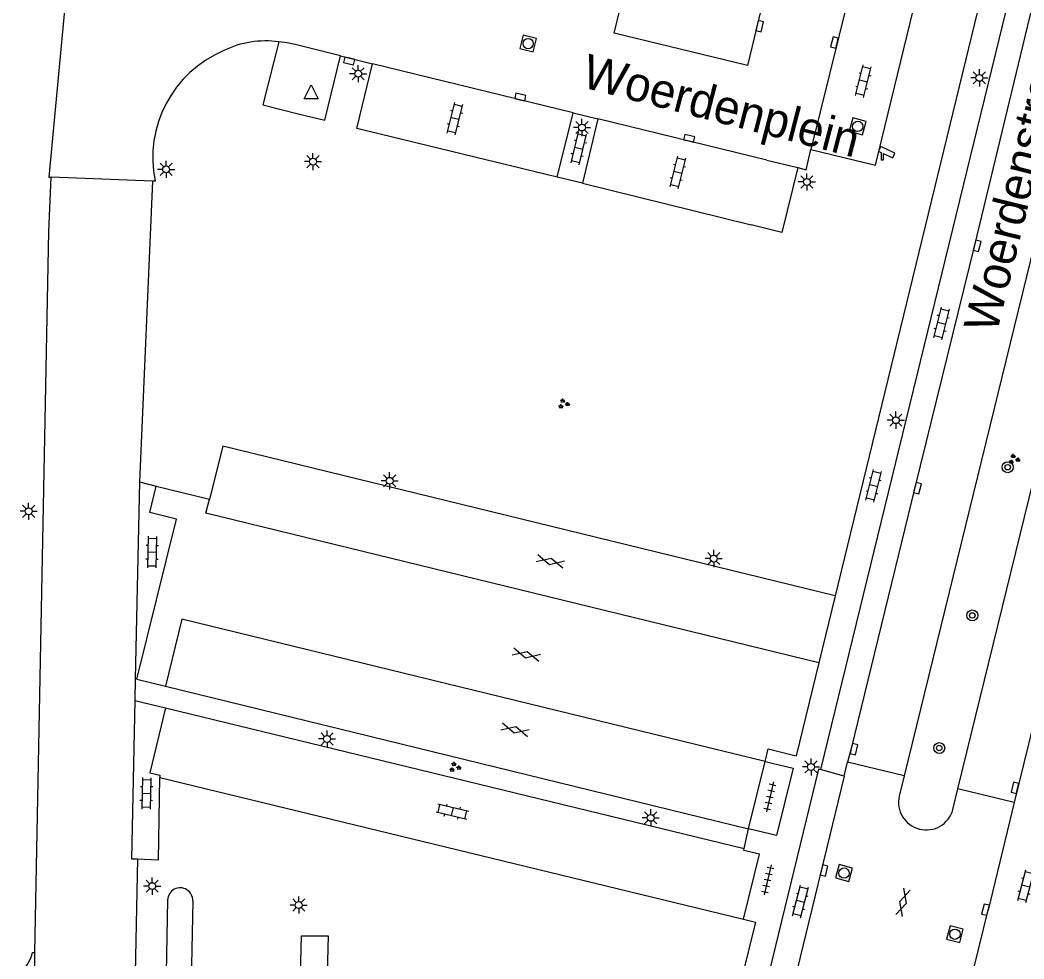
# Model space of a CAD drawing. Extents: x 125000 to 129004, y 397500 to 399008.
# Drawn here: x 127681.7 to 127754.9, y 398253.1 to 398321.6 of the extents above; entities that cross this region are included whole.
import ezdxf

# ---------------------------------------------------------------- set-up
doc = ezdxf.new("R2010")
doc.units = 0
for name, color, linetype in [('gg-anno-openbare ruimte label', 7, 'Continuous'), ('gg-knt-verharding', 7, 'Continuous'), ('gg-knt-verharding nz', 7, 'Continuous'), ('gg-kntw-bovenkant insteek waterloop', 7, 'Continuous'), ('gt-grn-vlakafsluiter', 7, 'Continuous'), ('gt-symb-boom', 7, 'Continuous'), ('gt-symb-camera', 7, 'Continuous'), ('gt-symb-gesloten verharding', 7, 'Continuous'), ('gt-symb-groenvak', 7, 'Continuous'), ('gt-symb-klinker verharding', 7, 'Continuous'), ('gt-symb-kolk', 7, 'Continuous'), ('gt-symb-lichtmast', 7, 'Continuous'), ('gt-symb-rioolschacht', 7, 'Continuous'), ('gt-symb-tegel verharding', 7, 'Continuous'), ('gt-symb-waterafsluiter', 7, 'Continuous')]:
    doc.layers.add(name, color=color, linetype=linetype)

# ---------------------------------------------------------------- blocks, each defined once
blk = doc.blocks.new('gt0-KOLK')
at = {"layer": 'gt-symb-kolk'}
blk.add_lwpolyline([(0, 0), (0.375, 0), (0.375, 0.4), (-0.375, 0.4), (-0.375, 0), (0, 0)], dxfattribs=at)
blk = doc.blocks.new('gt0-KL1')
at = {"layer": 'gt-symb-klinker verharding'}
for p, q in [((-1.15, 0.3), (1.15, 0.3)), ((-1, -0.3), (-1, 0.3)), ((-0.5, 0.3), (-0.5, 0.45)), ((0, -0.3), (0, 0.3)), ((0.5, 0.3), (0.5, 0.45)), ((1, -0.3), (1, 0.3)), ((-1.15, -0.3), (1.15, -0.3)), ((-0.5, -0.45), (-0.5, -0.3)), ((0.5, -0.45), (0.5, -0.3))]:
    blk.add_line(p, q, dxfattribs=at)
blk = doc.blocks.new('gt0-BOOM')
at = {"layer": 'gt-symb-boom'}
for radius in [0.4, 0.2]:
    blk.add_circle((0, 0), radius, dxfattribs=at)
blk = doc.blocks.new('gt0-CAMERA')
at = {"layer": 'gt-symb-camera'}
for points in [[(0.067, 0.484), (0.753, 0.164), (0.916, 0.514), (-0.121, 0.999), (-0.284, 0.648), (-0.067, 0.547)], [(0.067, 0.484), (0.067, 0), (-0.067, 0), (-0.067, 0.547)]]:
    blk.add_lwpolyline(points, dxfattribs=at)
blk = doc.blocks.new('gt0-LMAST')
at = {"layer": 'gt-symb-lichtmast'}
for p, q in [((-0.182, 0.173), (-0.447, 0.438)), ((-0.005, 0.246), (-0.005, 0.621)), ((0.172, 0.173), (0.437, 0.438)), ((-0.255, -0.004), (-0.63, -0.004)), ((-0.182, -0.181), (-0.447, -0.446)), ((-0.005, -0.254), (-0.005, -0.629)), ((0.437, -0.446), (0.172, -0.181)), ((0.245, -0.004), (0.62, -0.004))]:
    blk.add_line(p, q, dxfattribs=at)
blk.add_circle((-0.005, -0.004), 0.25, dxfattribs=at)
blk = doc.blocks.new('gt0-GRVAK')
at = {"layer": 'gt-symb-groenvak'}
for p, q in [((-0.11, 0.189), (-0.228, 0.24)), ((-0.182, 0.153), (0.088, 0.153)), ((-0.091, 0.211), (-0.156, 0.322)), ((-0.047, 0.214), (-0.047, 0.393)), ((-0.004, 0.211), (0.061, 0.322)), ((0.015, 0.189), (0.133, 0.24)), ((0.262, -0.052), (0.197, 0.059)), ((0.305, -0.049), (0.305, 0.13)), ((0.349, -0.052), (0.414, 0.059)), ((-0.245, -0.228), (-0.363, -0.177)), ((-0.318, -0.264), (-0.047, -0.264)), ((-0.226, -0.206), (-0.291, -0.095)), ((-0.183, -0.203), (-0.183, -0.024)), ((-0.139, -0.206), (-0.074, -0.095)), ((-0.12, -0.228), (-0.002, -0.177)), ((0.243, -0.074), (0.125, -0.023)), ((0.17, -0.11), (0.441, -0.11)), ((0.368, -0.074), (0.486, -0.023))]:
    blk.add_line(p, q, dxfattribs=at)
blk = doc.blocks.new('gt0-RS')
at = {"layer": 'gt-symb-rioolschacht'}
blk.add_lwpolyline([(-0.5, -0.5), (0.5, -0.5), (0.5, 0.5), (-0.5, 0.5)], close=True, dxfattribs=at)
blk.add_circle((0, 0), 0.375, dxfattribs=at)
blk = doc.blocks.new('gt0-GESVH1')
at = {"layer": 'gt-symb-gesloten verharding'}
for p, q in [((-0.992, -0.261), (0.008, 0.239)), ((0.008, -0.261), (-0.992, 0.239)), ((0.008, 0.239), (1.008, -0.261)), ((1.008, 0.239), (0.008, -0.261))]:
    blk.add_line(p, q, dxfattribs=at)
blk = doc.blocks.new('gt0-WAFSL')
at = {"layer": 'gt-symb-waterafsluiter'}
for p, q in [((-0.5, -0.333), (0, 0.667)), ((0, 0.667), (0.5, -0.333)), ((0.5, -0.333), (-0.5, -0.333))]:
    blk.add_line(p, q, dxfattribs=at)
blk = doc.blocks.new('gt0-TEG1')
at = {"layer": 'gt-symb-tegel verharding'}
for p, q in [((-1.125, 0), (1.125, 0)), ((-0.9, -0.25), (-0.9, 0.25)), ((-0.45, -0.25), (-0.45, 0.25)), ((0, -0.25), (0, 0.25)), ((0.45, -0.25), (0.45, 0.25)), ((0.9, -0.25), (0.9, 0.25))]:
    blk.add_line(p, q, dxfattribs=at)

msp = doc.modelspace()

# ---------------------------------------------------------------- linework, layer by layer
at = {"layer": 'gg-knt-verharding'}
for p, q in [((127753.568, 398330.714), (127741.107, 398279.615)), ((127753.551, 398322.265), (127740.045, 398266.942)), ((127759.601, 398321.471), (127746.147, 398266.488)), ((127750.068, 398265.548), (127763.546, 398320.603)), ((127705.042, 398318.982), (127707.379, 398318.404)), ((127720.852, 398310.125), (127722.001, 398314.834)), ((127722.001, 398314.834), (127723.809, 398314.382)), ((127723.809, 398314.382), (127722.689, 398309.699)), ((127691.336, 398309.852), (127683.959, 398310.136)), ((127722.689, 398309.699), (127720.852, 398310.125)), ((127691.336, 398309.852), (127690.389, 398287.917)), ((127691.526, 398309.845), (127691.336, 398309.852)), ((127722.689, 398309.699), (127734.998, 398306.662)), ((127690.389, 398287.917), (127690.083, 398273.571)), ((127690.389, 398287.917), (127691.596, 398287.619)), ((127691.596, 398287.619), (127695.485, 398286.659)), ((127741.107, 398279.615), (127739.916, 398274.734)), ((127739.916, 398274.734), (127738.264, 398267.959)), ((127690.083, 398273.571), (127690.05, 398271.988)), ((127690.2, 398273.542), (127692.289, 398273.031)), ((127692.289, 398273.031), (127734.808, 398262.628)), ((127690.05, 398271.988), (127692.29, 398271.443)), ((127692.29, 398271.443), (127734.481, 398261.187)), ((127734.808, 398262.628), (127736.011, 398267.544)), ((127741.775, 398266.46), (127740.045, 398266.942)), ((127741.775, 398266.46), (127742.024, 398267.484)), ((127746.147, 398266.488), (127742.024, 398267.484)), ((127691.873, 398266.371), (127734.432, 398256.035)), ((127741.775, 398266.46), (127738.075, 398251.323)), ((127746.147, 398266.488), (127745.786, 398265.011)), ((127749.698, 398264.037), (127750.068, 398265.548)), ((127754.174, 398264.555), (127750.068, 398265.548)), ((127754.174, 398264.555), (127752.272, 398256.688)), ((127734.481, 398261.187), (127734.808, 398262.628)), ((127751.234, 398252.451), (127752.272, 398256.688)), ((127682.583, 398253.606), (127682.767, 398253.602)), ((127682.636, 398246.837), (127682.767, 398253.602))]:
    msp.add_line(p, q, dxfattribs=at)
for points in [[(127685.645, 398330.094), (127683.774, 398310.143), (127683.959, 398310.136)], [(127739.353, 398312.144), (127744.054, 398310.998), (127747.057, 398323.295)], [(127755.469, 398322.593), (127751.273, 398305.168), (127746.921, 398287.507), (127742.291, 398268.485), (127742.024, 398267.484)], [(127700.552, 398319.989), (127699.394, 398315.407), (127701.973, 398314.753), (127703.902, 398314.285), (127705.042, 398318.982)], [(127720.852, 398310.125), (127706.233, 398313.689), (127707.379, 398318.404)], [(127766.778, 398315.976), (127759.105, 398284.618), (127754.174, 398264.555)], [(127738.386, 398310.827), (127739.002, 398310.678), (127739.353, 398312.144)], [(127738.386, 398310.827), (127737.226, 398306.112), (127734.998, 398306.662)], [(127682.767, 398253.602), (127683.781, 398306.177), (127683.959, 398310.136)], [(127741.107, 398279.615), (127696.462, 398290.522), (127695.485, 398286.659)], [(127690.2, 398273.542), (127693.082, 398285.205), (127691.145, 398285.684), (127691.596, 398287.619)], [(127690.05, 398271.988), (127689.804, 398260.449), (127690.241, 398260.432)], [(127692.29, 398271.443), (127691.149, 398266.708), (127691.875, 398266.532), (127691.873, 398266.371)], [(127736.011, 398267.544), (127736.234, 398268.456), (127738.264, 398267.959)], [(127740.045, 398266.942), (127739.894, 398266.984), (127735.65, 398249.499), (127735.804, 398249.461), (127735.78, 398249.395)], [(127690.241, 398260.432), (127691.79, 398260.372), (127691.873, 398266.371)], [(127734.432, 398256.035), (127735.599, 398260.787), (127734.451, 398261.06), (127734.481, 398261.187)], [(127690.241, 398260.432), (127688.857, 398192.58), (127688.316, 398173.758)], [(127734.432, 398256.035), (127735.313, 398255.821), (127733.854, 398249.921)]]:
    msp.add_lwpolyline(points, dxfattribs=at)
for centre, radius, start, end in [((127699.549, 398313.308), 6.756, 81.4665, 116.44207), ((127699.826, 398311.547), 8.473, 112.81429, 191.58674), ((127747.752, 398264.564), 2.016, 167.19593, 344.84188), ((127680.129, 398254.139), 2.512, 311.87067, 347.7391)]:
    msp.add_arc(centre, radius, start, end, dxfattribs=at)
at = {"layer": 'gg-knt-verharding nz'}
for p, q in [((127742.39, 398324.454), (127739.353, 398312.144)), ((127722.001, 398314.834), (127707.379, 398318.404)), ((127736.133, 398311.374), (127723.809, 398314.382)), ((127736.133, 398311.374), (127738.386, 398310.827))]:
    msp.add_line(p, q, dxfattribs=at)
for points in [[(127736.549, 398325.85), (127734.734, 398318.268), (127725.004, 398320.642), (127726.849, 398328.227)], [(127705.042, 398318.982), (127701.734, 398319.798), (127701.148, 398319.928), (127700.552, 398319.989)], [(127739.916, 398274.734), (127695.237, 398285.641), (127695.485, 398286.659)], [(127736.011, 398267.544), (127693.485, 398277.918), (127692.289, 398273.031)], [(127736.011, 398267.544), (127738.042, 398267.049), (127736.839, 398262.131), (127734.808, 398262.628)]]:
    msp.add_lwpolyline(points, dxfattribs=at)
at = {"layer": 'gg-kntw-bovenkant insteek waterloop'}
for points in [[(127692.445, 398257.442), (127690.926, 398174.885), (127691.265, 398173.885)], [(127694.277, 398257.378), (127692.587, 398174.812), (127692.356, 398174.114)], [(127702.204, 398254.831), (127704.143, 398254.836), (127702.775, 398202.686), (127700.866, 398202.818), (127702.204, 398254.831)]]:
    msp.add_lwpolyline(points, dxfattribs=at)
msp.add_arc((127693.361, 398257.411), 0.917, 357.93228, 178.06615, dxfattribs=at)
at = {"layer": 'gt-grn-vlakafsluiter'}
msp.add_line((127690.2, 398273.542), (127690.083, 398273.571), dxfattribs=at)

# ---------------------------------------------------------------- block references
at = {"layer": 'gt-symb-boom'}
for p in [(127753.697, 398288.99), (127751.115, 398278.184), (127748.703, 398268.517)]:
    msp.add_blockref('gt0-BOOM', p, dxfattribs=at)
at = {"layer": 'gt-symb-camera'}
msp.add_blockref('gt0-CAMERA', (127744.556, 398311.369), dxfattribs=at)
at = {"layer": 'gt-symb-gesloten verharding'}
for p, rotation in [((127720.343, 398282.139), -13.71646932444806), ((127718.601, 398275.336), -13.71646932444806), ((127717.771, 398269.86), -13.71646932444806), ((127746.078, 398257.267), -106.3863056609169)]:
    msp.add_blockref('gt0-GESVH1', p, dxfattribs=dict(at, rotation=rotation))
at = {"layer": 'gt-symb-groenvak'}
for p in [(127721.306, 398293.612), (127754.146, 398289.563), (127713.374, 398267.122)]:
    msp.add_blockref('gt0-GRVAK', p, dxfattribs=at)
at = {"layer": 'gt-symb-klinker verharding'}
for p, rotation in [((127743.173, 398317.13), 76.22785456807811), ((127713.402, 398314.397), 76.22785456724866), ((127722.427, 398312.228), 76.22785456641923), ((127729.653, 398310.473), 76.22785456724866), ((127748.883, 398299.473), 76.35276166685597), ((127743.925, 398287.629), 76.35276166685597), ((127691.306, 398282.802), -91.43209618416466), ((127690.891, 398265.214), -91.43209618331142), ((127713.208, 398263.887), -13.119144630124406), ((127755.014, 398258.445), 75.29723366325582), ((127738.594, 398257.328), 75.35262472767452)]:
    msp.add_blockref('gt0-KL1', p, dxfattribs=dict(at, rotation=rotation))
at = {"layer": 'gt-symb-kolk'}
for p, rotation in [((127735.423, 398321.195), -103.59156043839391), ((127741.256, 398319.899), 75.99155651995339), ((127705.732, 398318.8), 165.93596328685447), ((127718.112, 398315.775), -13.591560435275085), ((127730.43, 398312.773), -13.77214542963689), ((127751.273, 398305.168), -103.53716393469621), ((127746.921, 398287.507), -103.84444277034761), ((127742.291, 398268.485), -103.67808834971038), ((127754.421, 398265.578), 76.17220496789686), ((127740.113, 398259.635), -103.77214543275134), ((127752.272, 398256.688), 76.40843956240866)]:
    msp.add_blockref('gt0-KOLK', p, dxfattribs=dict(at, rotation=rotation))
at = {"layer": 'gt-symb-lichtmast'}
for p in [(127706.343, 398317.676), (127751.635, 398317.375), (127722.659, 398313.757), (127703.048, 398311.268), (127692.34, 398310.706), (127739.058, 398309.787), (127745.548, 398292.419), (127708.637, 398288.002), (127682.315, 398285.778), (127732.267, 398282.334), (127704.075, 398269.184), (127739.36, 398267.145), (127727.67, 398263.433), (127691.322, 398258.458), (127702.009, 398257.077)]:
    msp.add_blockref('gt0-LMAST', p, dxfattribs=at)
at = {"layer": 'gt-symb-rioolschacht'}
for p, rotation in [((127718.73, 398319.868), -104.1196029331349), ((127742.758, 398313.837), 74.75492966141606), ((127741.762, 398259.405), -15.064233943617), ((127749.85, 398254.948), -14.536509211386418)]:
    msp.add_blockref('gt0-RS', p, dxfattribs=dict(at, rotation=rotation))
at = {"layer": 'gt-symb-tegel verharding', "rotation": -103.00750479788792}
for p in [(127736.355, 398264.965), (127736.189, 398258.909)]:
    msp.add_blockref('gt0-TEG1', p, dxfattribs=at)
at = {"layer": 'gt-symb-waterafsluiter'}
msp.add_blockref('gt0-WAFSL', (127702.911, 398316.187), dxfattribs=at)

# ---------------------------------------------------------------- texts
at = {"layer": 'gg-anno-openbare ruimte label'}
for s, rotation, p in [('Woerdenstraat', 76.2, (127752.894, 398298.684)), ('Woerdenplein', 345.5, (127722.532, 398316.722))]:
    msp.add_text(s, height=2.5, rotation=rotation, dxfattribs=at).set_placement(p)

doc.saveas('drawing.dxf')
